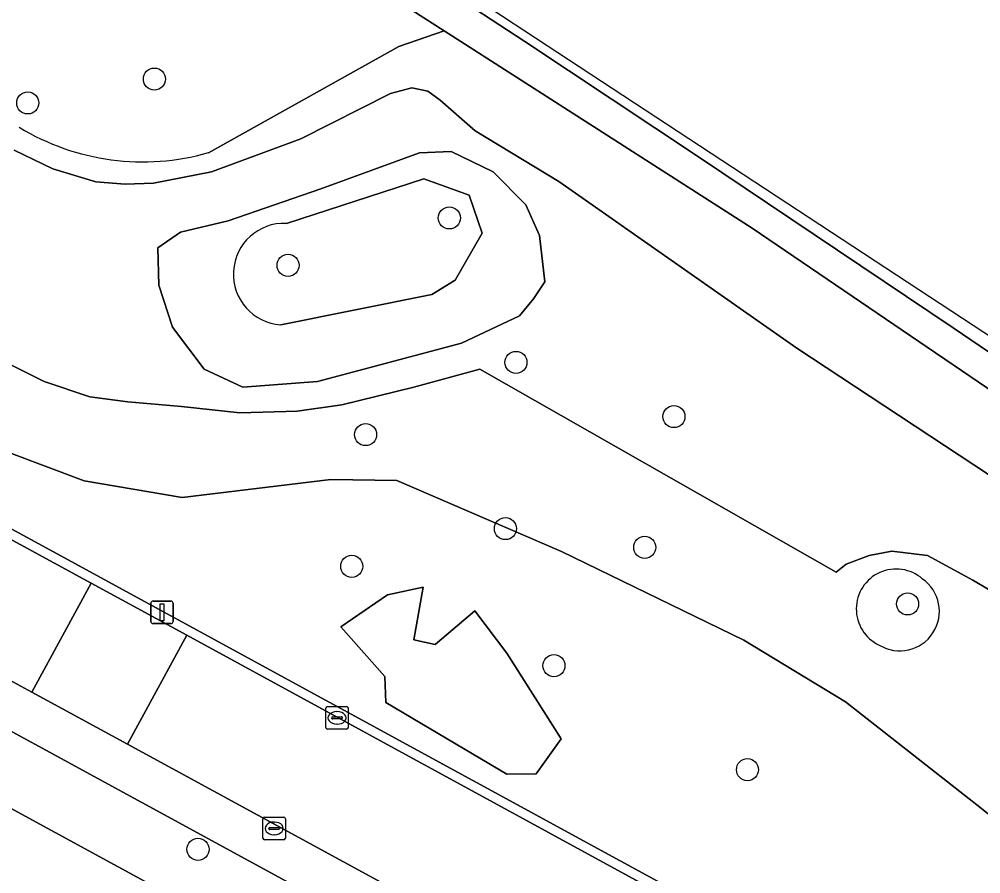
# Model space of a CAD drawing. Extents: x 163683 to 164494, y 382709 to 383872.
# Drawn here: x 164204.03 to 164246.65, y 383602.94 to 383640.8 of the extents above; entities that cross this region are included whole.
import ezdxf

# ---------------------------------------------------------------- set-up
doc = ezdxf.new("R2010")
doc.units = 0
for name, color, linetype in [('IMGEO_Boom', 7, 'Continuous'), ('IMGEO_Erf', 7, 'Continuous'), ('IMGEO_Geluidsscherm', 7, 'Continuous'), ('IMGEO_Groenvoorziening', 7, 'Continuous'), ('IMGEO_Kolk', 7, 'Continuous'), ('IMGEO_Lichtmast', 7, 'Continuous'), ('IMGEO_Oever', 7, 'Continuous'), ('IMGEO_Parkeervlak_open', 7, 'Continuous'), ('IMGEO_Rijbaan_lokaal_open', 7, 'Continuous'), ('IMGEO_Spoorbaan_halfverhard', 7, 'Continuous'), ('IMGEO_Voetpad_open', 7, 'Continuous'), ('IMGEO_Waterloop', 7, 'Continuous')]:
    doc.layers.add(name, color=color, linetype=linetype)

msp = doc.modelspace()

# ---------------------------------------------------------------- linework, layer by layer
at = {"layer": 'IMGEO_Boom'}
for centre in [(164210.026, 383638.154), (164204.413, 383637.095), (164223.098, 383632.001), (164215.95, 383629.9), (164226.05, 383625.6), (164233.05, 383623.2), (164219.386, 383622.399), (164225.584, 383618.234), (164231.757, 383617.404), (164218.773, 383616.563), (164243.409, 383614.897), (164227.731, 383612.162), (164236.311, 383607.552), (164211.957, 383604.024)]:
    msp.add_circle(centre, 0.489, dxfattribs=at)
at = {"layer": 'IMGEO_Erf'}
msp.add_lwpolyline([(164234.359, 383587.607), (164233.876, 383589.375), (164177.359, 383620.155)], dxfattribs=at)
at = {"layer": 'IMGEO_Geluidsscherm'}
msp.add_lwpolyline([(164190.292, 383662.961), (164204.809, 383653.797), (164214.604, 383647.472), (164219.024, 383644.671), (164226.447, 383639.812), (164234.147, 383634.711), (164245.425, 383627.125), (164252.983, 383622.013), (164263.817, 383614.57), (164270.329, 383610.044), (164275.137, 383606.636), (164280.317, 383603.031), (164290.149, 383596.013), (164297.866, 383590.452), (164311.726, 383580.275), (164322.5, 383572.229)], dxfattribs=at)
at = {"layer": 'IMGEO_Groenvoorziening'}
for points in [[(164212.43, 383634.892), (164220.852, 383639.593), (164222.865, 383640.287), (164186.601, 383663.486), (164186.387, 383663.16), (164185.378, 383663.785), (164185.616, 383664.093), (164183.103, 383665.644), (164183.139, 383665.7), (164180.608, 383667.318)], [(164186.601, 383663.486), (164222.865, 383640.287), (164236.524, 383631.543), (164253.179, 383620.224), (164267.99, 383609.881), (164268.809, 383609.278), (164268.561, 383608.923), (164269.509, 383608.29), (164269.566, 383608.252), (164269.744, 383608.623), (164297.287, 383589.051), (164333.362, 383562.188)], [(164322.5, 383572.229), (164311.726, 383580.275), (164297.866, 383590.452), (164290.149, 383596.013), (164280.317, 383603.031), (164275.137, 383606.636), (164270.329, 383610.044), (164263.817, 383614.57), (164252.983, 383622.013), (164245.425, 383627.125), (164234.147, 383634.711), (164226.447, 383639.812), (164219.024, 383644.671), (164214.604, 383647.472), (164204.809, 383653.797), (164190.292, 383662.961)], [(164178.808, 383633.553), (164178.254, 383632.083), (164243.729, 383596.391), (164254.758, 383590.378), (164255.636, 383589.9), (164265.115, 383584.732), (164265.642, 383584.422), (164267.688, 383587.765), (164269.15, 383590.155), (164264.991, 383592.246), (164261.485, 383594.779), (164259.176, 383596.446), (164250.858, 383602.453), (164246.686, 383605.84), (164240.65, 383610.564), (164236.144, 383613.287)], [(164215.624, 383627.261), (164222.325, 383628.601), (164223.358, 383629.24), (164224.558, 383631.329), (164223.979, 383633.012), (164221.968, 383633.739), (164215.875, 383631.76)], [(164236.144, 383613.287), (164228.061, 383617.214), (164220.774, 383620.363), (164217.841, 383620.414), (164211.26, 383619.618), (164206.907, 383620.347), (164203.452, 383621.656)]]:
    msp.add_lwpolyline(points, dxfattribs=at)
for points in [[(164225.642, 383607.356), (164220.276, 383610.528), (164220.244, 383611.686), (164218.281, 383613.883), (164220.354, 383615.304), (164221.94, 383615.634), (164221.523, 383613.3), (164222.464, 383613.106), (164224.229, 383614.598), (164225.649, 383612.715), (164228.054, 383608.916), (164226.946, 383607.376)], [(164225.642, 383607.356), (164226.946, 383607.376), (164228.054, 383608.916), (164225.649, 383612.715), (164224.229, 383614.598), (164222.464, 383613.106), (164221.523, 383613.3), (164221.94, 383615.634), (164220.354, 383615.304), (164218.281, 383613.883), (164220.244, 383611.686), (164220.276, 383610.528)]]:
    msp.add_lwpolyline(points, close=True, dxfattribs=at)
for centre, radius, start, end in [((164209.518, 383645.069), 10.585, 238.7958, 285.9676), ((164215.779, 383629.509), 2.253, 87.5507, 266.0628), ((164242.9, 383614.675), 1.768, 49.0134, 244.8772), ((164243.065, 383614.567), 1.751, 238.4582, 55.4324)]:
    msp.add_arc(centre, radius, start, end, dxfattribs=at)
at = {"layer": 'IMGEO_Kolk'}
for p, q in [((164217.619, 383609.423), (164217.619, 383610.275)), ((164217.694, 383610.349), (164218.546, 383610.349)), ((164218.107, 383610.129), (164218.132, 383610.129)), ((164218.62, 383610.275), (164218.62, 383609.423)), ((164217.878, 383609.843), (164217.878, 383609.855)), ((164218.316, 383609.806), (164217.918, 383609.806)), ((164217.921, 383609.892), (164218.319, 383609.892)), ((164218.13, 383609.569), (164218.105, 383609.569)), ((164218.362, 383609.855), (164218.362, 383609.843)), ((164218.546, 383609.349), (164217.694, 383609.349)), ((164214.834, 383604.524), (164214.834, 383605.376)), ((164214.909, 383605.45), (164215.761, 383605.45)), ((164215.835, 383605.376), (164215.835, 383604.524)), ((164215.093, 383604.944), (164215.093, 383604.956)), ((164215.531, 383604.907), (164215.133, 383604.907)), ((164215.136, 383604.993), (164215.534, 383604.993)), ((164215.322, 383605.23), (164215.347, 383605.23)), ((164215.577, 383604.956), (164215.577, 383604.944)), ((164215.761, 383604.45), (164214.909, 383604.45)), ((164215.345, 383604.67), (164215.32, 383604.67))]:
    msp.add_line(p, q, dxfattribs=at)
for points in [[(164217.619, 383609.423), (164217.619, 383610.275)], [(164217.694, 383610.349), (164218.546, 383610.349)], [(164218.62, 383610.275), (164218.62, 383609.423)], [(164218.546, 383609.349), (164217.694, 383609.349)], [(164214.834, 383604.524), (164214.834, 383605.376)], [(164214.909, 383605.45), (164215.761, 383605.45)], [(164215.835, 383605.376), (164215.835, 383604.524)], [(164215.761, 383604.45), (164214.909, 383604.45)]]:
    msp.add_lwpolyline(points, dxfattribs=at)
for centre, radius, start, end in [((164217.696, 383610.273), 0.0765, 91.552, 178.448), ((164217.696, 383610.273), 0.0765, 91.552, 178.448), ((164218.544, 383610.273), 0.0765, 1.552, 88.448), ((164218.544, 383610.273), 0.0765, 1.552, 88.448), ((164217.918, 383609.852), 0.0403, 85.8775, 175.7526), ((164217.915, 383609.842), 0.0366, 178.938, 274.7102), ((164218.319, 383609.849), 0.043, 264.8664, 352.4533), ((164218.323, 383609.854), 0.0386, 1.7309, 96.639), ((164217.696, 383609.425), 0.0765, 181.552, 268.448), ((164217.696, 383609.425), 0.0765, 181.552, 268.448), ((164218.544, 383609.425), 0.0765, 271.552, 358.448), ((164218.544, 383609.425), 0.0765, 271.552, 358.448), ((164214.911, 383605.374), 0.0765, 91.552, 178.448), ((164214.911, 383605.374), 0.0765, 91.552, 178.448), ((164215.759, 383605.374), 0.0765, 1.552, 88.448), ((164215.759, 383605.374), 0.0765, 1.552, 88.448), ((164215.133, 383604.953), 0.0403, 85.8775, 175.7526), ((164215.13, 383604.943), 0.0366, 178.938, 274.7102), ((164215.534, 383604.95), 0.043, 264.8664, 352.4533), ((164215.538, 383604.955), 0.0386, 1.7309, 96.639), ((164214.911, 383604.526), 0.0765, 181.552, 268.448), ((164214.911, 383604.526), 0.0765, 181.552, 268.448), ((164215.759, 383604.526), 0.0765, 271.552, 358.448), ((164215.759, 383604.526), 0.0765, 271.552, 358.448)]:
    msp.add_arc(centre, radius, start, end, dxfattribs=at)
for centre, major_axis, ratio, start_param, end_param in [((164218.106, 383609.849), (-0.387, 0.002), 0.722429, 4.712389, 7.853982), ((164218.131, 383609.849), (-0.39, 0.002), 0.717154, 1.570796, 4.712389), ((164215.321, 383604.95), (-0.387, 0.002), 0.722429, 4.712389, 7.853982), ((164215.346, 383604.95), (-0.39, 0.002), 0.717154, 1.570796, 4.712389)]:
    msp.add_ellipse(centre, major_axis=major_axis, ratio=ratio, start_param=start_param, end_param=end_param, dxfattribs=at)
at = {"layer": 'IMGEO_Lichtmast'}
for p, q in [((164209.866, 383614.123), (164209.866, 383614.923)), ((164209.866, 383614.923), (164209.866, 383614.123)), ((164209.966, 383615.023), (164210.756, 383615.023)), ((164210.756, 383615.023), (164209.966, 383615.023)), ((164210.856, 383614.923), (164210.856, 383614.123)), ((164210.856, 383614.123), (164210.856, 383614.923)), ((164210.756, 383614.023), (164209.966, 383614.023)), ((164209.966, 383614.023), (164210.756, 383614.023))]:
    msp.add_line(p, q, dxfattribs=at)
msp.add_lwpolyline([(164210.286, 383614.898), (164210.436, 383614.898), (164210.436, 383614.148), (164210.286, 383614.148), (164210.286, 383614.898)], dxfattribs=at)
for centre, start, end in [((164209.966, 383614.923), 90, 180), ((164209.966, 383614.923), 90, 180), ((164210.756, 383614.923), 0, 90), ((164210.756, 383614.923), 360, 90), ((164209.966, 383614.123), 180, 270), ((164209.966, 383614.123), 180, 270), ((164210.756, 383614.123), 270, 0), ((164210.756, 383614.123), 270, 0)]:
    msp.add_arc(centre, 0.1, start, end, dxfattribs=at)
at = {"layer": 'IMGEO_Oever'}
for points in [[(164263.119, 383604.126), (164264.494, 383603.581), (164264.777, 383603.255), (164266.282, 383605.508), (164268.561, 383608.923), (164268.809, 383609.278), (164267.99, 383609.881), (164253.179, 383620.224), (164236.524, 383631.543), (164222.865, 383640.287), (164220.852, 383639.593), (164212.43, 383634.892)], [(164203.815, 383635.003), (164205.522, 383634.175), (164207.429, 383633.597), (164208.735, 383633.497), (164209.99, 383633.547), (164212.55, 383634.049), (164216.516, 383635.505), (164220.482, 383637.513), (164221.436, 383637.764), (164222.139, 383637.614), (164222.691, 383637.212), (164224.247, 383635.856), (164227.945, 383633.609), (164238.496, 383626.237), (164248.291, 383619.773)], [(164215.875, 383631.76), (164221.968, 383633.739), (164223.979, 383633.012), (164224.558, 383631.329), (164223.358, 383629.24), (164222.325, 383628.601), (164215.624, 383627.261)], [(164252.354, 383612.393), (164246.305, 383615.957), (164244.297, 383617.037), (164242.716, 383617.238), (164241.711, 383617.037), (164240.682, 383616.66), (164240.244, 383616.31), (164224.445, 383625.293), (164221.524, 383624.498), (164218.336, 383623.72), (164216.353, 383623.444), (164213.818, 383623.369), (164211.232, 383623.645), (164208.848, 383623.845), (164207.166, 383624.071), (164205.133, 383624.749), (164203.275, 383625.678)], [(164203.452, 383621.656), (164206.907, 383620.347), (164211.26, 383619.618), (164217.841, 383620.414), (164220.774, 383620.363), (164228.061, 383617.214), (164236.144, 383613.287), (164240.65, 383610.564), (164246.686, 383605.84), (164250.858, 383602.453), (164259.176, 383596.446), (164260.335, 383597.514), (164262.054, 383599.454), (164263.012, 383601.33), (164262.536, 383601.532), (164262.206, 383602.293)]]:
    msp.add_lwpolyline(points, dxfattribs=at)
msp.add_lwpolyline([(164226.833, 383628.414), (164227.325, 383629.162), (164227.096, 383631.225), (164226.494, 383632.581), (164225.038, 383634.037), (164223.18, 383634.94), (164221.775, 383634.89), (164217.407, 383633.284), (164213.29, 383631.878), (164211.182, 383631.376), (164210.178, 383630.673), (164210.228, 383629.016), (164210.831, 383627.159), (164212.236, 383625.301), (164213.943, 383624.498), (164217.256, 383624.749), (164223.632, 383626.456), (164226.2, 383627.661)], close=True, dxfattribs=at)
for centre, radius, start, end in [((164209.518, 383645.069), 10.585, 238.7958, 285.9676), ((164215.779, 383629.509), 2.253, 87.5507, 266.0628), ((164242.9, 383614.675), 1.768, 49.0134, 244.8772), ((164243.065, 383614.567), 1.751, 238.4582, 55.4324)]:
    msp.add_arc(centre, radius, start, end, dxfattribs=at)
at = {"layer": 'IMGEO_Parkeervlak_open'}
for points in [[(164284.157, 383559.941), (164281.972, 383562.836), (164278.958, 383566.373), (164274.618, 383570.645), (164269.76, 383574.647), (164264.861, 383578.006), (164258.358, 383581.718), (164208.835, 383608.682), (164204.594, 383610.992), (164173.857, 383627.735)], [(164175.764, 383624.455), (164257.542, 383579.901), (164262.793, 383576.956), (164264.289, 383576.039), (164266.044, 383574.897), (164269.392, 383572.433), (164272.49, 383569.873), (164274.731, 383567.862), (164278.195, 383564.269), (164280.771, 383561.188)]]:
    msp.add_lwpolyline(points, dxfattribs=at)
at = {"layer": 'IMGEO_Rijbaan_lokaal_open'}
for points in [[(164207.225, 383615.819), (164110.166, 383668.665), (164105.936, 383670.838), (164101.191, 383673.098), (164098.924, 383668.021), (164104.634, 383665.375), (164106.6, 383664.333), (164144.483, 383643.757), (164150.553, 383640.431), (164173.857, 383627.735), (164204.594, 383610.992)], [(164207.225, 383615.819), (164204.594, 383610.992), (164208.835, 383608.682), (164211.467, 383613.518)]]:
    msp.add_lwpolyline(points, close=True, dxfattribs=at)
msp.add_lwpolyline([(164281.117, 383572.046), (164276.318, 383576.386), (164271.817, 383579.973), (164264.868, 383584.373), (164243.523, 383596.022), (164211.467, 383613.518), (164208.835, 383608.682), (164258.358, 383581.718), (164264.861, 383578.006), (164269.76, 383574.647), (164274.618, 383570.645)], dxfattribs=at)
at = {"layer": 'IMGEO_Spoorbaan_halfverhard'}
for points in [[(164322.031, 383574.014), (164276.55, 383606.142), (164251.65, 383623.732), (164208.501, 383652.066), (164154.08, 383686.491)], [(164190.292, 383662.961), (164204.809, 383653.797), (164214.604, 383647.472), (164219.024, 383644.671), (164226.447, 383639.812), (164234.147, 383634.711), (164245.425, 383627.125), (164252.983, 383622.013), (164263.817, 383614.57), (164270.329, 383610.044), (164275.137, 383606.636), (164280.317, 383603.031), (164290.149, 383596.013), (164297.866, 383590.452), (164311.726, 383580.275), (164322.5, 383572.229)]]:
    msp.add_lwpolyline(points, dxfattribs=at)
at = {"layer": 'IMGEO_Voetpad_open'}
for points in [[(164110.166, 383668.665), (164207.225, 383615.819), (164211.467, 383613.518), (164243.523, 383596.022), (164264.868, 383584.373), (164271.817, 383579.973), (164276.318, 383576.386), (164281.117, 383572.046)], [(164281.446, 383572.367), (164276.604, 383576.775), (164272.413, 383580.093), (164266.819, 383583.728), (164265.642, 383584.422), (164265.115, 383584.732), (164255.636, 383589.9), (164254.758, 383590.378), (164243.729, 383596.391), (164178.254, 383632.083)], [(164280.771, 383561.188), (164278.195, 383564.269), (164274.731, 383567.862), (164272.49, 383569.873), (164272.181, 383569.542), (164269.106, 383572.082), (164269.392, 383572.433), (164266.044, 383574.897), (164264.289, 383576.039), (164262.793, 383576.956), (164257.542, 383579.901), (164175.764, 383624.455)], [(164172.181, 383622.996), (164177.359, 383620.155), (164233.876, 383589.375), (164238.193, 383587.024), (164257.108, 383576.723), (164261.539, 383574.089)]]:
    msp.add_lwpolyline(points, dxfattribs=at)
at = {"layer": 'IMGEO_Waterloop'}
for points in [[(164248.291, 383619.773), (164238.496, 383626.237), (164227.945, 383633.609), (164224.247, 383635.856), (164222.691, 383637.212), (164222.139, 383637.614), (164221.436, 383637.764), (164220.482, 383637.513), (164216.516, 383635.505), (164212.55, 383634.049), (164209.99, 383633.547), (164208.735, 383633.497), (164207.429, 383633.597), (164205.522, 383634.175), (164203.815, 383635.003)], [(164203.275, 383625.678), (164205.133, 383624.749), (164207.166, 383624.071), (164208.848, 383623.845), (164211.232, 383623.645), (164213.818, 383623.369), (164216.353, 383623.444), (164218.336, 383623.72), (164221.524, 383624.498), (164224.445, 383625.293), (164240.244, 383616.31), (164240.682, 383616.66), (164241.711, 383617.037), (164242.716, 383617.238), (164244.297, 383617.037), (164246.305, 383615.957), (164252.354, 383612.393)]]:
    msp.add_lwpolyline(points, dxfattribs=at)
msp.add_lwpolyline([(164221.775, 383634.89), (164223.18, 383634.94), (164225.038, 383634.037), (164226.494, 383632.581), (164227.096, 383631.225), (164227.325, 383629.162), (164226.833, 383628.414), (164226.2, 383627.661), (164223.632, 383626.456), (164217.256, 383624.749), (164213.943, 383624.498), (164212.236, 383625.301), (164210.831, 383627.159), (164210.228, 383629.016), (164210.178, 383630.673), (164211.182, 383631.376), (164213.29, 383631.878), (164217.407, 383633.284)], close=True, dxfattribs=at)

doc.saveas('drawing.dxf')
